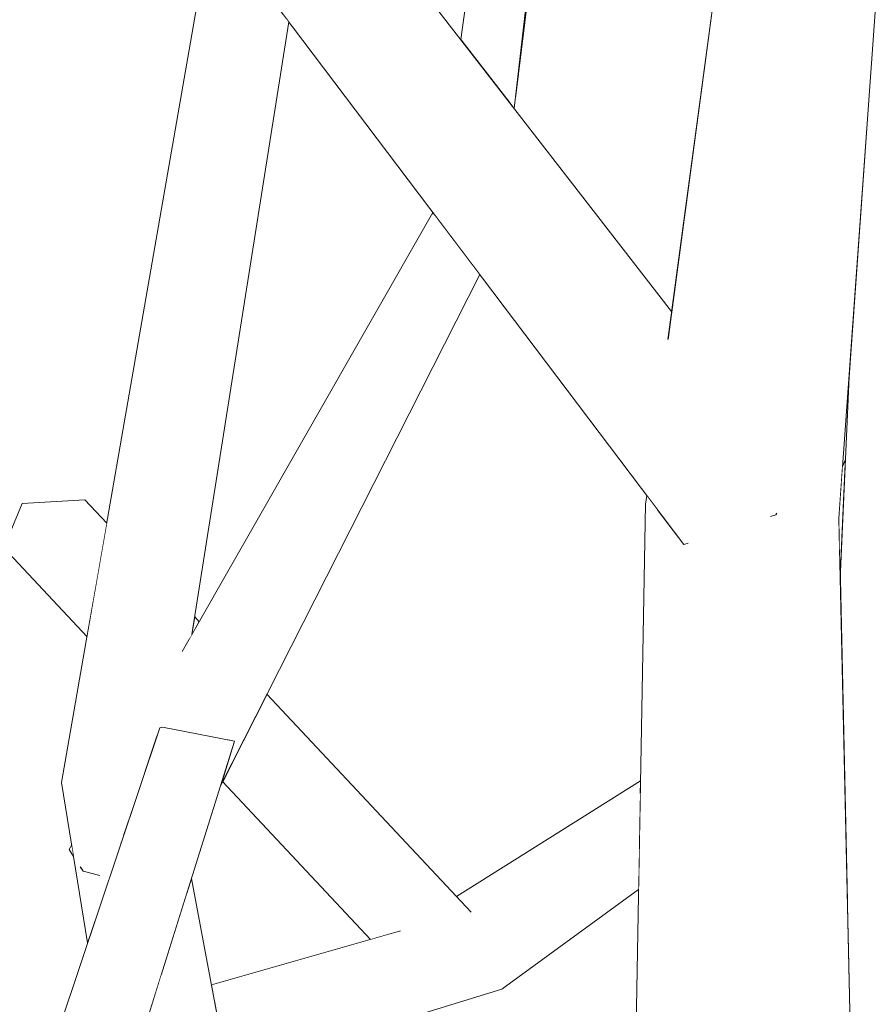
# Model space of a CAD drawing. Extents: x -289599 to -184549, y 66678 to 295474.
# Tile 430 of 656: x -261541 to -261496, y 72221 to 72274. Entities that reach past the tile are written whole.
import ezdxf

# ---------------------------------------------------------------- set-up
doc = ezdxf.new("R2010")
doc.units = 0
doc.header["$MEASUREMENT"] = 0
doc.linetypes.add('Wipeout_Contour', pattern=[1000, 0, -1000])
doc.layers.add('arch drzewa', color=8, linetype='Continuous')
doc.layers.add('arch drzewa_Nr_Pióra__4', color=8, linetype='Continuous', lineweight=9)

msp = doc.modelspace()

# ---------------------------------------------------------------- wipeouts: each hides what was drawn before it
at = {"color": 254, "linetype": 'Wipeout_Contour', "lineweight": 0, "ltscale": 955646.982468}
msp.add_wipeout([(-261543.275, 72192.451), (-261529.857, 72235.184), (-261533.745, 72235.933)], dxfattribs=at).dxf.layer = 'arch drzewa'
at = {"color": 254, "linetype": 'Wipeout_Contour', "lineweight": 0, "ltscale": 1592539.318146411}
msp.add_wipeout([(-261492.027, 72225.012), (-261496.747, 72226.208), (-261496.372, 72209.667), (-261496.592, 72208.515), (-261494.286, 72202.164)], dxfattribs=at).dxf.layer = 'arch drzewa'

# ---------------------------------------------------------------- next in the draw order: wipeouts: each hides what was drawn before it
at = {"color": 254, "linetype": 'Wipeout_Contour', "lineweight": 0, "ltscale": 1592578.342105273}
msp.add_wipeout([(-261496.645, 72255.283), (-261497.15, 72243.958), (-261496.747, 72226.208), (-261492.027, 72225.012), (-261495.607, 72269.702)], dxfattribs=at).dxf.layer = 'arch drzewa'
at = {"color": 254, "linetype": 'Wipeout_Contour', "lineweight": 0, "ltscale": 955653.021936}
msp.add_wipeout([(-261533.745, 72235.933), (-261547.997, 72191.556), (-261543.275, 72192.451)], dxfattribs=at).dxf.layer = 'arch drzewa'

# ---------------------------------------------------------------- next in the draw order: wipeouts: each hides what was drawn before it
at = {"color": 254, "linetype": 'Wipeout_Contour', "lineweight": 0, "ltscale": 1911088.476927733}
msp.add_wipeout([(-261503.552, 72245.845), (-261500.95, 72219.979), (-261500.767, 72220.013), (-261496.592, 72208.515), (-261496.372, 72209.667), (-261497.224, 72247.234)], dxfattribs=at).dxf.layer = 'arch drzewa'
at = {"color": 254, "linetype": 'Wipeout_Contour', "lineweight": 0, "ltscale": 955655.694499}
msp.add_wipeout([(-261547.997, 72191.556), (-261533.745, 72235.933), (-261533.894, 72235.908)], dxfattribs=at).dxf.layer = 'arch drzewa'

# ---------------------------------------------------------------- next in the draw order: wipeouts: each hides what was drawn before it
at = {"color": 254, "linetype": 'Wipeout_Contour', "lineweight": 0, "ltscale": 955575.57381}
msp.add_wipeout([(-261494.073, 72291.029), (-261499.406, 72290.525), (-261497.224, 72247.234)], dxfattribs=at).dxf.layer = 'arch drzewa'
at = {"color": 254, "linetype": 'Wipeout_Contour', "lineweight": 0, "ltscale": 955555.635833}
msp.add_wipeout([(-261500.95, 72219.979), (-261503.552, 72245.845), (-261503.225, 72219.554)], dxfattribs=at).dxf.layer = 'arch drzewa'
at = {"color": 254, "linetype": 'Wipeout_Contour', "lineweight": 0, "ltscale": 955552.473705}
msp.add_wipeout([(-261497.09, 72245.29), (-261497.175, 72245.086), (-261497.15, 72243.958)], dxfattribs=at).dxf.layer = 'arch drzewa'
at = {"color": 254, "linetype": 'Wipeout_Contour', "lineweight": 0, "ltscale": 955658.052107}
msp.add_wipeout([(-261533.894, 72235.908), (-261549.009, 72190.838), (-261547.997, 72191.556)], dxfattribs=at).dxf.layer = 'arch drzewa'

# ---------------------------------------------------------------- next in the draw order: wipeouts: each hides what was drawn before it
at = {"color": 254, "linetype": 'Wipeout_Contour', "lineweight": 0, "ltscale": 4140764.717858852}
msp.add_wipeout([(-261506.947, 72247.61), (-261507.65, 72247.975), (-261504.574, 72196.496), (-261504.082, 72196.41), (-261502.924, 72195.301), (-261503.142, 72212.907), (-261504.867, 72219.095), (-261504.59, 72219.299), (-261503.225, 72219.554), (-261503.552, 72245.845), (-261505.444, 72246.829), (-261505.453, 72245.848), (-261505.583, 72245.806)], dxfattribs=at).dxf.layer = 'arch drzewa'
at = {"color": 254, "linetype": 'Wipeout_Contour', "lineweight": 0, "ltscale": 2229863.856577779}
msp.add_wipeout([(-261535.384, 72233.226), (-261536.649, 72233.067), (-261535.843, 72230.096), (-261535.405, 72231.403), (-261536.052, 72231.811), (-261535.952, 72231.995), (-261535.537, 72232.848)], dxfattribs=at).dxf.layer = 'arch drzewa'
at = {"color": 254, "linetype": 'Wipeout_Contour', "lineweight": 0, "ltscale": 955626.305789}
msp.add_wipeout([(-261533.809, 72222.598), (-261525.522, 72192.051), (-261532.43, 72226.99)], dxfattribs=at).dxf.layer = 'arch drzewa'

# ---------------------------------------------------------------- next in the draw order: wipeouts: each hides what was drawn before it
at = {"color": 254, "linetype": 'Wipeout_Contour', "lineweight": 0, "ltscale": 955573.435727}
msp.add_wipeout([(-261499.406, 72290.525), (-261503.552, 72245.845), (-261497.224, 72247.234)], dxfattribs=at).dxf.layer = 'arch drzewa'
at = {"color": 254, "linetype": 'Wipeout_Contour', "lineweight": 0, "ltscale": 1274071.616590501}
msp.add_wipeout([(-261508.621, 72194.817), (-261506.755, 72196.878), (-261504.574, 72196.496), (-261507.65, 72247.975)], dxfattribs=at).dxf.layer = 'arch drzewa'
at = {"color": 254, "linetype": 'Wipeout_Contour', "lineweight": 0, "ltscale": 955655.730483}
msp.add_wipeout([(-261536.649, 72233.067), (-261536.009, 72229.602), (-261535.843, 72230.096)], dxfattribs=at).dxf.layer = 'arch drzewa'
at = {"color": 254, "linetype": 'Wipeout_Contour', "lineweight": 0, "ltscale": 1274161.592431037}
msp.add_wipeout([(-261533.809, 72222.598), (-261534.38, 72220.78), (-261528.987, 72191.581), (-261525.522, 72192.051)], dxfattribs=at).dxf.layer = 'arch drzewa'

# ---------------------------------------------------------------- next in the draw order: wipeouts: each hides what was drawn before it
at = {"color": 254, "linetype": 'Wipeout_Contour', "lineweight": 0, "ltscale": 955589.092425}
msp.add_wipeout([(-261503.552, 72245.845), (-261499.406, 72290.525), (-261501.661, 72292.449)], dxfattribs=at).dxf.layer = 'arch drzewa'
at = {"color": 254, "linetype": 'Wipeout_Contour', "lineweight": 0, "ltscale": 1592590.136910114}
msp.add_wipeout([(-261497.224, 72247.234), (-261497.175, 72245.086), (-261497.09, 72245.29), (-261496.877, 72250.068), (-261497.068, 72249.401)], dxfattribs=at).dxf.layer = 'arch drzewa'
at = {"color": 254, "linetype": 'Wipeout_Contour', "lineweight": 0, "ltscale": 955584.383821}
msp.add_wipeout([(-261507.585, 72248.455), (-261507.65, 72247.975), (-261506.947, 72247.61)], dxfattribs=at).dxf.layer = 'arch drzewa'
at = {"color": 254, "linetype": 'Wipeout_Contour', "lineweight": 0, "ltscale": 2866974.843194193}
msp.add_wipeout([(-261539.194, 72232.938), (-261538.091, 72228.468), (-261537.091, 72229.925), (-261536.792, 72230.445), (-261537.27, 72227.954), (-261538.012, 72228.149), (-261537.37, 72225.545), (-261536.009, 72229.602), (-261536.649, 72233.067)], dxfattribs=at).dxf.layer = 'arch drzewa'
at = {"color": 254, "linetype": 'Wipeout_Contour', "lineweight": 0, "ltscale": 955625.976658}
msp.add_wipeout([(-261532.189, 72227.757), (-261532.424, 72227.01), (-261525.509, 72192.307)], dxfattribs=at).dxf.layer = 'arch drzewa'

# ---------------------------------------------------------------- next in the draw order: linework, layer by layer
at = {"layer": 'arch drzewa_Nr_Pióra__4', "linetype": 'Continuous'}
for p, q in [((-261500.627, 72247.402), (-261500.904, 72247.312)), ((-261500.559, 72247.503), (-261500.627, 72247.402)), ((-261496.362, 72209.24), (-261497.224, 72247.234))]:
    msp.add_line(p, q, dxfattribs=at)

# ---------------------------------------------------------------- next in the draw order: wipeouts: each hides what was drawn before it
at = {"color": 254, "linetype": 'Wipeout_Contour', "lineweight": 0, "ltscale": 1911165.691086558}
msp.add_wipeout([(-261501.661, 72292.449), (-261506.442, 72256.944), (-261504.415, 72252.224), (-261504.567, 72251.814), (-261505.444, 72246.829), (-261503.552, 72245.845)], dxfattribs=at).dxf.layer = 'arch drzewa'
at = {"color": 254, "linetype": 'Wipeout_Contour', "lineweight": 0, "ltscale": 1274074.839418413}
msp.add_wipeout([(-261497.023, 72250.022), (-261497.068, 72249.401), (-261496.877, 72250.068), (-261496.865, 72250.351)], dxfattribs=at).dxf.layer = 'arch drzewa'
at = {"color": 254, "linetype": 'Wipeout_Contour', "lineweight": 0, "ltscale": 2229871.399024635}
msp.add_wipeout([(-261538.091, 72228.468), (-261539.194, 72232.938), (-261537.789, 72224.293), (-261537.37, 72225.545), (-261538.012, 72228.149), (-261538.032, 72228.154), (-261538.162, 72228.354)], dxfattribs=at).dxf.layer = 'arch drzewa'
at = {"color": 254, "linetype": 'Wipeout_Contour', "lineweight": 0, "ltscale": 1274158.163422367}
msp.add_wipeout([(-261532.424, 72227.01), (-261532.43, 72226.99), (-261525.522, 72192.051), (-261525.509, 72192.307)], dxfattribs=at).dxf.layer = 'arch drzewa'

# ---------------------------------------------------------------- next in the draw order: linework, layer by layer
at = {"layer": 'arch drzewa_Nr_Pióra__4', "linetype": 'Continuous'}
for p, q in [((-261497.224, 72247.234), (-261494.073, 72291.029)), ((-261497.15, 72243.958), (-261496.645, 72255.284)), ((-261497.023, 72250.022), (-261496.865, 72250.351))]:
    msp.add_line(p, q, dxfattribs=at)

# ---------------------------------------------------------------- next in the draw order: wipeouts: each hides what was drawn before it
at = {"color": 254, "linetype": 'Wipeout_Contour', "lineweight": 0, "ltscale": 1274194.311893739}
msp.add_wipeout([(-261534.9, 72295.36), (-261536.784, 72293.427), (-261506.341, 72257.694), (-261506.247, 72258.394)], dxfattribs=at).dxf.layer = 'arch drzewa'
at = {"color": 254, "linetype": 'Wipeout_Contour', "lineweight": 0, "ltscale": 955657.465112}
msp.add_wipeout([(-261536.792, 72230.445), (-261538.032, 72228.154), (-261537.27, 72227.954)], dxfattribs=at).dxf.layer = 'arch drzewa'
at = {"color": 254, "linetype": 'Wipeout_Contour', "lineweight": 0, "ltscale": 955661.660455}
msp.add_wipeout([(-261538.649, 72229.581), (-261538.793, 72229.328), (-261538.545, 72228.945)], dxfattribs=at).dxf.layer = 'arch drzewa'
at = {"color": 254, "linetype": 'Wipeout_Contour', "lineweight": 0, "ltscale": 1274146.979660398}
msp.add_wipeout([(-261516.506, 72225.524), (-261530.575, 72219.193), (-261530.211, 72217.26), (-261515.416, 72221.777)], dxfattribs=at).dxf.layer = 'arch drzewa'

# ---------------------------------------------------------------- next in the draw order: linework, layer by layer
at = {"layer": 'arch drzewa_Nr_Pióra__4', "linetype": 'Continuous'}
for p, q in [((-261538.793, 72229.328), (-261538.649, 72229.581)), ((-261538.545, 72228.945), (-261538.793, 72229.328))]:
    msp.add_line(p, q, dxfattribs=at)

# ---------------------------------------------------------------- next in the draw order: wipeouts: each hides what was drawn before it
at = {"color": 254, "linetype": 'Wipeout_Contour', "lineweight": 0, "ltscale": 1274154.435818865}
msp.add_wipeout([(-261536.784, 72293.427), (-261504.415, 72252.224), (-261506.442, 72256.944), (-261506.341, 72257.694)], dxfattribs=at).dxf.layer = 'arch drzewa'
at = {"color": 254, "linetype": 'Wipeout_Contour', "lineweight": 0, "ltscale": 955658.098072}
msp.add_wipeout([(-261537.091, 72229.925), (-261538.032, 72228.154), (-261536.792, 72230.445)], dxfattribs=at).dxf.layer = 'arch drzewa'
at = {"color": 254, "linetype": 'Wipeout_Contour', "lineweight": 0, "ltscale": 955577.807163}
msp.add_wipeout([(-261515.416, 72221.777), (-261508.03, 72227.166), (-261507.992, 72229.228)], dxfattribs=at).dxf.layer = 'arch drzewa'
at = {"color": 254, "linetype": 'Wipeout_Contour', "lineweight": 0, "ltscale": 955618.79064}
msp.add_wipeout([(-261530.944, 72221.15), (-261530.575, 72219.193), (-261516.506, 72225.524)], dxfattribs=at).dxf.layer = 'arch drzewa'

# ---------------------------------------------------------------- next in the draw order: wipeouts: each hides what was drawn before it
at = {"color": 254, "linetype": 'Wipeout_Contour', "lineweight": 0, "ltscale": 2548472.882466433}
msp.add_wipeout([(-261539.506, 72292.71), (-261540.78, 72292.375), (-261504.567, 72251.814), (-261504.415, 72252.224), (-261536.784, 72293.427), (-261539.24, 72292.78), (-261539.147, 72292.643), (-261539.346, 72292.542)], dxfattribs=at).dxf.layer = 'arch drzewa'
at = {"color": 254, "linetype": 'Wipeout_Contour', "lineweight": 0, "ltscale": 1274210.712646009}
msp.add_wipeout([(-261538.162, 72228.354), (-261538.032, 72228.154), (-261537.091, 72229.925), (-261538.091, 72228.468)], dxfattribs=at).dxf.layer = 'arch drzewa'
at = {"color": 254, "linetype": 'Wipeout_Contour', "lineweight": 0, "ltscale": 1911224.284006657}
msp.add_wipeout([(-261531.022, 72221.563), (-261530.944, 72221.15), (-261516.506, 72225.524), (-261518.588, 72225.254), (-261519.758, 72224.977), (-261520.905, 72224.922)], dxfattribs=at).dxf.layer = 'arch drzewa'

# ---------------------------------------------------------------- next in the draw order: linework, layer by layer
at = {"layer": 'arch drzewa_Nr_Pióra__4', "linetype": 'Continuous'}
for p, q in [((-261538.032, 72228.154), (-261538.187, 72228.392)), ((-261537.128, 72227.917), (-261538.032, 72228.154))]:
    msp.add_line(p, q, dxfattribs=at)

# ---------------------------------------------------------------- next in the draw order: wipeouts: each hides what was drawn before it
at = {"color": 254, "linetype": 'Wipeout_Contour', "lineweight": 0, "ltscale": 1592677.099974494}
msp.add_wipeout([(-261504.567, 72251.814), (-261540.78, 72292.375), (-261505.583, 72245.806), (-261505.453, 72245.848), (-261505.444, 72246.829)], dxfattribs=at).dxf.layer = 'arch drzewa'
at = {"color": 254, "linetype": 'Wipeout_Contour', "lineweight": 0, "ltscale": 1274109.891246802}
msp.add_wipeout([(-261516.506, 72225.524), (-261515.416, 72221.777), (-261507.992, 72229.228), (-261507.951, 72231.479)], dxfattribs=at).dxf.layer = 'arch drzewa'
at = {"color": 254, "linetype": 'Wipeout_Contour', "lineweight": 0, "ltscale": 955624.102404}
msp.add_wipeout([(-261531.108, 72222.019), (-261531.022, 72221.563), (-261520.75, 72224.974)], dxfattribs=at).dxf.layer = 'arch drzewa'

# ---------------------------------------------------------------- next in the draw order: linework, layer by layer
at = {"layer": 'arch drzewa_Nr_Pióra__4', "linetype": 'Continuous'}
for p, q in [((-261506.451, 72256.876), (-261501.661, 72292.449)), ((-261507.65, 72247.975), (-261507.585, 72248.455)), ((-261505.356, 72245.88), (-261505.583, 72245.806)), ((-261530.211, 72217.26), (-261515.416, 72221.777))]:
    msp.add_line(p, q, dxfattribs=at)

# ---------------------------------------------------------------- next in the draw order: wipeouts: each hides what was drawn before it
at = {"color": 254, "linetype": 'Wipeout_Contour', "lineweight": 0, "ltscale": 1274175.428663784}
msp.add_wipeout([(-261512.971, 72307.56), (-261515.115, 72269.835), (-261514.747, 72269.36), (-261510.987, 72302.275)], dxfattribs=at).dxf.layer = 'arch drzewa'
at = {"color": 254, "linetype": 'Wipeout_Contour', "lineweight": 0, "ltscale": 1274212.58759723}
msp.add_wipeout([(-261533.194, 72238.601), (-261532.765, 72239.63), (-261527.44, 72274.724), (-261529.373, 72277.282)], dxfattribs=at).dxf.layer = 'arch drzewa'
at = {"color": 254, "linetype": 'Wipeout_Contour', "lineweight": 0, "ltscale": 955581.574706}
msp.add_wipeout([(-261516.506, 72225.524), (-261507.951, 72231.479), (-261507.935, 72232.376)], dxfattribs=at).dxf.layer = 'arch drzewa'

# ---------------------------------------------------------------- next in the draw order: wipeouts: each hides what was drawn before it
at = {"color": 254, "linetype": 'Wipeout_Contour', "lineweight": 0, "ltscale": 1274183.459320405}
msp.add_wipeout([(-261517.629, 72273.079), (-261515.115, 72269.835), (-261512.971, 72307.56), (-261513.049, 72307.767)], dxfattribs=at).dxf.layer = 'arch drzewa'
at = {"color": 254, "linetype": 'Wipeout_Contour', "lineweight": 0, "ltscale": 1592769.394613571}
msp.add_wipeout([(-261529.546, 72277.511), (-261536.649, 72233.067), (-261535.384, 72233.226), (-261533.194, 72238.601), (-261529.373, 72277.282)], dxfattribs=at).dxf.layer = 'arch drzewa'

# ---------------------------------------------------------------- next in the draw order: wipeouts: each hides what was drawn before it
at = {"color": 254, "linetype": 'Wipeout_Contour', "lineweight": 0, "ltscale": 955631.665407}
msp.add_wipeout([(-261510.987, 72302.275), (-261514.685, 72269.907), (-261510.771, 72301.701)], dxfattribs=at).dxf.layer = 'arch drzewa'
at = {"color": 254, "linetype": 'Wipeout_Contour', "lineweight": 0, "ltscale": 955669.361202}
msp.add_wipeout([(-261531.025, 72279.468), (-261536.649, 72233.067), (-261529.546, 72277.511)], dxfattribs=at).dxf.layer = 'arch drzewa'

# ---------------------------------------------------------------- next in the draw order: linework, layer by layer
at = {"layer": 'arch drzewa_Nr_Pióra__4', "linetype": 'Continuous'}
for p, q in [((-261517.629, 72273.079), (-261513.049, 72307.767)), ((-261514.747, 72269.36), (-261510.987, 72302.275)), ((-261514.685, 72269.907), (-261510.771, 72301.701))]:
    msp.add_line(p, q, dxfattribs=at)

# ---------------------------------------------------------------- next in the draw order: wipeouts: each hides what was drawn before it
at = {"color": 254, "linetype": 'Wipeout_Contour', "lineweight": 0, "ltscale": 1592779.087976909}
msp.add_wipeout([(-261531.082, 72279.543), (-261539.194, 72232.938), (-261536.658, 72233.066), (-261536.647, 72233.086), (-261531.025, 72279.468)], dxfattribs=at).dxf.layer = 'arch drzewa'

# ---------------------------------------------------------------- next in the draw order: linework, layer by layer
at = {"layer": 'arch drzewa_Nr_Pióra__4', "linetype": 'Continuous'}
msp.add_line((-261537.789, 72224.293), (-261539.194, 72232.938), dxfattribs=at)

# ---------------------------------------------------------------- next in the draw order: wipeouts: each hides what was drawn before it
at = {"color": 254, "linetype": 'Wipeout_Contour', "lineweight": 0, "ltscale": 2548553.290616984}
msp.add_wipeout([(-261539.415, 72290.568), (-261545.021, 72270.083), (-261544.878, 72270.164), (-261544.846, 72270.247), (-261543.449, 72271.943), (-261543.363, 72272.095), (-261542.743, 72271.446), (-261538.016, 72288.718)], dxfattribs=at).dxf.layer = 'arch drzewa'
at = {"color": 254, "linetype": 'Wipeout_Contour', "lineweight": 0, "ltscale": 1274208.949057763}
msp.add_wipeout([(-261532.293, 72240.707), (-261532.155, 72240.948), (-261526.923, 72274.041), (-261527.403, 72274.675)], dxfattribs=at).dxf.layer = 'arch drzewa'
at = {"color": 254, "linetype": 'Wipeout_Contour', "lineweight": 0, "ltscale": 1274232.376692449}
msp.add_wipeout([(-261541.335, 72248.027), (-261537.315, 72243.733), (-261536.754, 72246.959), (-261537.938, 72248.225)], dxfattribs=at).dxf.layer = 'arch drzewa'
at = {"color": 254, "linetype": 'Wipeout_Contour', "lineweight": 0, "ltscale": 955653.817085}
msp.add_wipeout([(-261536.052, 72231.811), (-261535.405, 72231.403), (-261533.993, 72235.613)], dxfattribs=at).dxf.layer = 'arch drzewa'

# ---------------------------------------------------------------- next in the draw order: wipeouts: each hides what was drawn before it
at = {"color": 254, "linetype": 'Wipeout_Contour', "lineweight": 0, "ltscale": 2867144.352066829}
msp.add_wipeout([(-261541.712, 72295.034), (-261547.132, 72275.231), (-261547.106, 72275.123), (-261545.116, 72270.198), (-261545.127, 72270.13), (-261545.021, 72270.083), (-261539.415, 72290.568), (-261540.78, 72292.375), (-261540.654, 72293.919)], dxfattribs=at).dxf.layer = 'arch drzewa'
at = {"color": 254, "linetype": 'Wipeout_Contour', "lineweight": 0, "ltscale": 1911310.308504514}
msp.add_wipeout([(-261527.44, 72274.724), (-261532.759, 72239.67), (-261532.751, 72239.689), (-261532.665, 72240.056), (-261532.293, 72240.707), (-261527.403, 72274.675)], dxfattribs=at).dxf.layer = 'arch drzewa'
at = {"color": 254, "linetype": 'Wipeout_Contour', "lineweight": 0, "ltscale": 1274234.802266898}
msp.add_wipeout([(-261541.335, 72248.027), (-261542.315, 72245.621), (-261537.822, 72240.82), (-261537.315, 72243.733)], dxfattribs=at).dxf.layer = 'arch drzewa'

# ---------------------------------------------------------------- next in the draw order: linework, layer by layer
at = {"layer": 'arch drzewa_Nr_Pióra__4', "linetype": 'Continuous'}
for p, q in [((-261537.938, 72248.225), (-261541.335, 72248.027)), ((-261536.754, 72246.959), (-261537.938, 72248.225)), ((-261541.335, 72248.027), (-261542.315, 72245.621)), ((-261537.822, 72240.82), (-261542.315, 72245.621))]:
    msp.add_line(p, q, dxfattribs=at)

# ---------------------------------------------------------------- next in the draw order: wipeouts: each hides what was drawn before it
at = {"color": 254, "linetype": 'Wipeout_Contour', "lineweight": 0, "ltscale": 1592723.798445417}
msp.add_wipeout([(-261530.616, 72232.765), (-261516.6, 72260.382), (-261518.914, 72263.444), (-261530.23, 72235.256), (-261529.857, 72235.184)], dxfattribs=at).dxf.layer = 'arch drzewa'

# ---------------------------------------------------------------- next in the draw order: wipeouts: each hides what was drawn before it
at = {"color": 254, "linetype": 'Wipeout_Contour', "lineweight": 0, "ltscale": 1274191.080181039}
msp.add_wipeout([(-261533.827, 72235.919), (-261533.745, 72235.933), (-261530.23, 72235.256), (-261518.914, 72263.444)], dxfattribs=at).dxf.layer = 'arch drzewa'
at = {"color": 254, "linetype": 'Wipeout_Contour', "lineweight": 0, "ltscale": 1911179.234310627}
msp.add_wipeout([(-261518.588, 72225.254), (-261516.506, 72225.524), (-261507.935, 72232.376), (-261507.923, 72233.046), (-261517.87, 72226.786), (-261517.096, 72225.96)], dxfattribs=at).dxf.layer = 'arch drzewa'

# ---------------------------------------------------------------- next in the draw order: linework, layer by layer
at = {"layer": 'arch drzewa_Nr_Pióra__4', "linetype": 'Continuous'}
for p, q in [((-261508.621, 72194.817), (-261507.65, 72247.975)), ((-261515.416, 72221.777), (-261508.03, 72227.166))]:
    msp.add_line(p, q, dxfattribs=at)

# ---------------------------------------------------------------- next in the draw order: wipeouts: each hides what was drawn before it
at = {"color": 254, "linetype": 'Wipeout_Contour', "lineweight": 0, "ltscale": 2229841.731288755}
msp.add_wipeout([(-261535.952, 72231.995), (-261533.993, 72235.613), (-261533.894, 72235.908), (-261533.827, 72235.919), (-261518.918, 72263.45), (-261519.126, 72263.724), (-261535.537, 72232.848)], dxfattribs=at).dxf.layer = 'arch drzewa'

# ---------------------------------------------------------------- next in the draw order: wipeouts: each hides what was drawn before it
at = {"color": 254, "linetype": 'Wipeout_Contour', "lineweight": 0, "ltscale": 1911290.615111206}
msp.add_wipeout([(-261533.194, 72238.601), (-261535.537, 72232.848), (-261519.126, 72263.724), (-261519.136, 72263.738), (-261532.665, 72240.056), (-261532.765, 72239.63)], dxfattribs=at).dxf.layer = 'arch drzewa'

# ---------------------------------------------------------------- next in the draw order: linework, layer by layer
at = {"layer": 'arch drzewa_Nr_Pióra__4', "linetype": 'Continuous'}
for p, q in [((-261506.247, 72258.394), (-261534.9, 72295.36)), ((-261505.583, 72245.806), (-261540.78, 72292.375)), ((-261533.745, 72235.933), (-261533.894, 72235.908)), ((-261549.009, 72190.838), (-261533.894, 72235.908))]:
    msp.add_line(p, q, dxfattribs=at)

# ---------------------------------------------------------------- next in the draw order: wipeouts: each hides what was drawn before it
at = {"color": 254, "linetype": 'Wipeout_Contour', "lineweight": 0, "ltscale": 955651.23674}
msp.add_wipeout([(-261532.155, 72240.948), (-261531.765, 72241.631), (-261532.007, 72241.888)], dxfattribs=at).dxf.layer = 'arch drzewa'
at = {"color": 254, "linetype": 'Wipeout_Contour', "lineweight": 0, "ltscale": 1592692.197498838}
msp.add_wipeout([(-261528.103, 72237.718), (-261529.362, 72235.237), (-261519.758, 72224.977), (-261518.588, 72225.254), (-261517.096, 72225.96)], dxfattribs=at).dxf.layer = 'arch drzewa'

# ---------------------------------------------------------------- next in the draw order: linework, layer by layer
at = {"layer": 'arch drzewa_Nr_Pióra__4', "linetype": 'Continuous'}
for p, q in [((-261539.194, 72232.938), (-261531.082, 72279.543)), ((-261532.155, 72240.948), (-261526.923, 72274.041)), ((-261532.685, 72240.022), (-261519.136, 72263.738)), ((-261531.765, 72241.631), (-261532.007, 72241.888)), ((-261517.87, 72226.786), (-261507.923, 72233.046))]:
    msp.add_line(p, q, dxfattribs=at)

# ---------------------------------------------------------------- next in the draw order: wipeouts: each hides what was drawn before it
at = {"color": 254, "linetype": 'Wipeout_Contour', "lineweight": 0, "ltscale": 1911236.055488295}
msp.add_wipeout([(-261530.499, 72232.997), (-261522.517, 72224.47), (-261520.75, 72224.974), (-261520.905, 72224.922), (-261519.758, 72224.977), (-261529.362, 72235.237)], dxfattribs=at).dxf.layer = 'arch drzewa'

# ---------------------------------------------------------------- next in the draw order: linework, layer by layer
at = {"layer": 'arch drzewa_Nr_Pióra__4', "linetype": 'Continuous'}
for p, q in [((-261530.616, 72232.765), (-261516.6, 72260.382)), ((-261517.073, 72225.934), (-261528.103, 72237.718)), ((-261529.857, 72235.184), (-261533.745, 72235.933)), ((-261543.275, 72192.451), (-261529.857, 72235.184)), ((-261522.517, 72224.47), (-261530.499, 72232.997)), ((-261525.509, 72192.307), (-261532.189, 72227.757)), ((-261531.108, 72222.019), (-261520.887, 72224.935))]:
    msp.add_line(p, q, dxfattribs=at)

doc.saveas('drawing.dxf')
